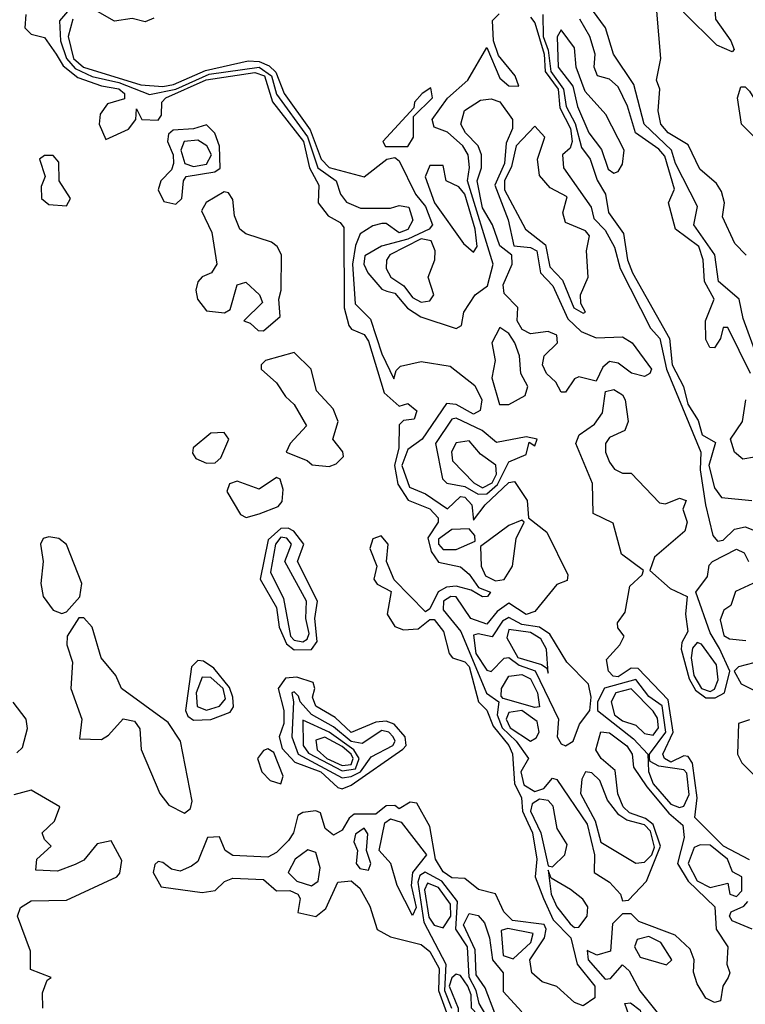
# Model space of a CAD drawing. Extents: x 2889633 to 3052318, y 540750 to 918690.
# Tile 639 of 656: x 2964429 to 2966085, y 866523 to 868773. Entities that reach past the tile are written whole.
import ezdxf

# ---------------------------------------------------------------- set-up
doc = ezdxf.new("R2010")
doc.units = 0

msp = doc.modelspace()

# ---------------------------------------------------------------- linework, layer by layer
at = {"layer": '0CON02XD'}
for points in [[(2966055, 868700), (2966020, 868715), (2965945, 868790), (2965941.7, 868821.7), (2965912.5, 868855), (2965907.5, 868917.5), (2965900, 868935), (2965900, 868985), (2965868.3, 869018.3), (2965850, 869025), (2965850, 869045), (2965860, 869055), (2965861.7, 869068.3), (2965868.3, 869068.3), (2965891.7, 869031.7), (2965910, 869015), (2965911.7, 868941.7), (2965965, 868930), (2965970, 868875), (2966012.5, 868855), (2966017.5, 868775), (2966052.5, 868725), (2966060, 868705), (2966055, 868700)], [(2964560.6, 868819.4), (2964519.1, 868770.9), (2964521.5, 868725), (2964535.4, 868685), (2964555, 868661.8), (2964593.8, 868643.8), (2964655, 868630), (2964725, 868602.5), (2964785.2, 868614.8), (2964861.3, 868648.7), (2964975.2, 868665.2), (2965003.2, 868645), (2965015, 868602.9), (2965085.7, 868505.7), (2965109.1, 868435), (2965151.2, 868405), (2965161.2, 868375), (2965175, 868356.7), (2965207, 868343), (2965275, 868342.5), (2965295, 868348.8), (2965316.7, 868345), (2965326.2, 868315), (2965315, 868294), (2965295, 868286.7), (2965265, 868307.5), (2965255, 868307.5), (2965235, 868302.5), (2965206, 868284), (2965195, 868257.5), (2965188.2, 868215), (2965194.5, 868124.5), (2965229.3, 868089.3), (2965255, 868010), (2965283, 867953), (2965288.3, 867971.7), (2965298.3, 867981.7), (2965345, 867992.5), (2965411.7, 867981.7), (2965467.6, 867937.6), (2965484, 867905), (2965479.7, 867880.3), (2965465, 867872), (2965425, 867894), (2965403.3, 867896.7), (2965347.5, 867815), (2965315, 867791.2), (2965300.9, 867755), (2965318.6, 867705), (2965355, 867690), (2965405, 867656), (2965435, 867683.8), (2965445, 867682), (2965461.2, 867665), (2965465, 867630), (2965491.2, 867665), (2965545, 867716.2), (2965558.3, 867718.3), (2965587.5, 867675), (2965590, 867635), (2965632.3, 867602.3), (2965680, 867505), (2965678.3, 867491.7), (2965655, 867482.5), (2965605, 867421.2), (2965585, 867414), (2965545, 867440), (2965518.6, 867421.4), (2965495, 867392.5), (2965458.8, 867405), (2965425, 867454.2), (2965412.5, 867455), (2965396, 867445), (2965395.7, 867425), (2965435.5, 867375.5), (2965494.5, 867234.5), (2965522.5, 867215), (2965518.5, 867185)], [(2964735, 868776.7), (2964715, 868768.8), (2964685, 868775.8), (2964645, 868770.4), (2964585, 868804.4)], [(2966080.3, 868090.3), (2966071.2, 868135), (2966024.2, 868175), (2966015.9, 868235.9), (2965968, 868305), (2965976.4, 868346.4), (2965925.8, 868445), (2965916.9, 868475), (2965854, 868535), (2965830.8, 868625), (2965784.6, 868694.6), (2965766.2, 868755), (2965736.7, 868795)], [(2966087.5, 868235), (2966061.7, 868261.7), (2966033, 868323), (2966037.5, 868355), (2966030.7, 868380.7), (2966019.3, 868399.3), (2965981.7, 868431.7), (2965955, 868487.5), (2965908.8, 868515), (2965892.5, 868535), (2965886.2, 868565), (2965890, 868615), (2965882.5, 868635), (2965892.5, 868685), (2965883, 868793)], [(2964442.5, 868785), (2964440, 868755), (2964455, 868740), (2964485, 868732.5), (2964512, 868695), (2964527.8, 868667.8), (2964561.3, 868641.3), (2964615, 868622.2), (2964655, 868615.4), (2964668, 868605), (2964667.7, 868592.3), (2964629.1, 868580.9), (2964612.2, 868557.8), (2964610, 868535), (2964625, 868500), (2964676.6, 868523.4), (2964693.8, 868545), (2964695, 868570), (2964707.5, 868545), (2964745, 868544.2), (2964752, 868555), (2964752.9, 868585), (2964762.5, 868595), (2964854.1, 868635.9), (2964965, 868652.9), (2964987.3, 868645), (2965006, 868586), (2965076.7, 868495), (2965090.5, 868435), (2965111.2, 868395), (2965110, 868355), (2965132.5, 868325), (2965160.3, 868310.3), (2965168.3, 868298.3), (2965169.4, 868115), (2965180, 868075), (2965185.9, 868065.9), (2965215, 868053.8), (2965225, 868038.8), (2965260.6, 867920.6), (2965295, 867890), (2965315, 867896.2), (2965335, 867880), (2965329.3, 867860.7), (2965305, 867857.5), (2965295, 867847.5), (2965294.5, 867795), (2965284.5, 867755), (2965291.8, 867711.8), (2965315.5, 867675.5), (2965365, 867655.6), (2965384.3, 867635), (2965384.2, 867625), (2965360.3, 867589.7), (2965367.8, 867557.8), (2965385, 867534), (2965435, 867523.3), (2965455, 867506.7), (2965476.2, 867476.2), (2965503.3, 867465), (2965496.7, 867455), (2965485, 867454.2), (2965459.5, 867469.5), (2965425, 867478.6), (2965403.3, 867476.7), (2965383.7, 867466.3), (2965365, 867427.5), (2965355, 867420), (2965283.8, 867493.8), (2965266, 867535), (2965270, 867575), (2965253.6, 867593.6), (2965235, 867587.5), (2965228, 867565), (2965243.8, 867525), (2965236.7, 867495), (2965245, 867483.3), (2965276.4, 867466.4), (2965267.8, 867415), (2965285, 867387.1), (2965305, 867379.5), (2965338.6, 867381.4), (2965365, 867402.5), (2965375, 867402.5), (2965396.2, 867375), (2965408.8, 867325), (2965416.7, 867315), (2965445, 867305.8), (2965455, 867295.7), (2965475.7, 867215), (2965495.4, 867195.4), (2965509.3, 867159.3), (2965545.6, 867115), (2965554, 867096), (2965558, 867028), (2965574.3, 866995), (2965576.5, 866965), (2965588.4, 866938.4), (2965599.1, 866915), (2965608.9, 866855), (2965605.6, 866815), (2965624.4, 866765), (2965646.8, 866716.8), (2965686.9, 866675), (2965701.4, 866615), (2965741.4, 866565), (2965742, 866538), (2965715, 866520), (2965695, 866527.5), (2965655, 866564.3), (2965621.2, 866575), (2965597.5, 866595), (2965592.9, 866625), (2965627.1, 866675), (2965630.8, 866695), (2965625.9, 866705.9), (2965553.8, 866715), (2965534, 866735), (2965515, 866776.2), (2965476.1, 866786.1), (2965445, 866811.2), (2965415, 866812.5), (2965395, 866826.2), (2965377.5, 866855), (2965365, 866930), (2965335, 866983.3), (2965320, 866985), (2965295, 866970), (2965285, 866977.5), (2965265, 866976.7), (2965242, 866958), (2965192.4, 866957.6), (2965180.9, 866949.1), (2965165, 866921.2), (2965145, 866910), (2965126.2, 866925), (2965115, 866961.2), (2965105, 866965.8), (2965075, 866962), (2965063.8, 866955), (2965053.8, 866915), (2965042, 866898), (2965015, 866870), (2964995, 866860), (2964915, 866863.3), (2964897.5, 866875), (2964885, 866906.2), (2964857.5, 866905), (2964835, 866850), (2964820.7, 866839.3), (2964795, 866827.5), (2964775, 866832.5), (2964755, 866847.5), (2964745, 866850), (2964737, 866843), (2964733.3, 866825), (2964751.7, 866791.7), (2964845, 866778.8), (2964875, 866783.8), (2964895.9, 866804.1), (2964915, 866812), (2964985, 866808.8), (2965015, 866782.5), (2965045, 866783.3), (2965063.3, 866775), (2965068.8, 866765), (2965063.6, 866733.6), (2965105, 866723.8), (2965127.3, 866742.7), (2965155, 866802.5), (2965185, 866805.8), (2965205, 866788.8), (2965227.9, 866747.9), (2965245, 866694.2), (2965275, 866677.5), (2965345, 866660), (2965365, 866644), (2965386.4, 866605), (2965384.4, 866555), (2965402.7, 866505)], [(2964550, 868775), (2964538.9, 868735), (2964551.2, 868685), (2964574.3, 868665), (2964705, 868624.6), (2964755, 868620.8), (2964780, 868625), (2964852.4, 868657.6), (2964950.5, 868679.5), (2964975, 868677.9), (2964998, 868668), (2965013.2, 868653.2), (2965032.2, 868605), (2965091.7, 868521.7), (2965116.7, 868455), (2965135, 868435.7), (2965215, 868414.2), (2965266.7, 868455), (2965285, 868458.6), (2965295, 868451.2), (2965332, 868375), (2965355, 868346.2), (2965371.2, 868305), (2965363.3, 868295), (2965315, 868272), (2965254.2, 868255.8), (2965216.4, 868233.6), (2965214, 868215), (2965223.3, 868195), (2965255, 868157.5), (2965267, 868153), (2965285, 868148.8), (2965314, 868114), (2965344.2, 868094.2), (2965425, 868067.5), (2965437.5, 868075), (2965442.5, 868105), (2965468.8, 868145), (2965496.7, 868165), (2965509.2, 868215), (2965450.6, 868405), (2965455.8, 868435.8), (2965452.5, 868465), (2965440, 868485), (2965405, 868516.7), (2965375, 868527.5), (2965370, 868545), (2965405, 868593.8), (2965452, 868635), (2965495, 868710), (2965525, 868640), (2965545, 868622.5), (2965568.3, 868621.7), (2965560, 868645), (2965521.7, 868691.7), (2965510, 868725), (2965508.3, 868771.7), (2965523.3, 868786.7)], [(2965595, 868779.2), (2965605, 868766.2), (2965625.8, 868695), (2965627.9, 868655), (2965658, 868615), (2965662.1, 868572.1), (2965686.2, 868525), (2965690, 868495), (2965685, 868480), (2965667.5, 868465), (2965670, 868435), (2965733.3, 868345), (2965739.3, 868319.3), (2965765, 868292.5), (2965786.2, 868253.8), (2965799.2, 868205), (2965868.9, 868068.9), (2965890, 868045), (2965905.4, 867975), (2965984, 867785), (2965982.2, 867745), (2965994.4, 867665), (2966011.4, 867595), (2966021.7, 867581.7), (2966035, 867584), (2966060.7, 867609.3), (2966085, 867614.2), (2966110, 867605)], [(2965622.9, 868785), (2965624, 868735), (2965635, 868703.8), (2965641.4, 868655), (2965670, 868615), (2965675.9, 868575), (2965696.4, 868536.4), (2965711.1, 868481.1), (2965730.8, 868455), (2965746.9, 868406.9), (2965765.7, 868375), (2965773, 868333), (2965807.5, 868285), (2965816.5, 868225), (2965827.9, 868195), (2965912.1, 868045), (2965918.2, 867985), (2965943.8, 867935), (2965953.8, 867895), (2965977.4, 867857.4), (2965987.1, 867825), (2966017.5, 867807.5), (2966001.8, 867755), (2966015, 867703.3), (2966031.2, 867681.2), (2966100, 867675)], [(2966097.1, 867965), (2966045, 868070), (2966035, 868070), (2966028.8, 868045), (2966015, 868023.8), (2966004.5, 868024.5), (2965995, 868042.5), (2965994.5, 868085), (2966013.8, 868135), (2965992, 868175), (2965989.4, 868225), (2965978.9, 868255), (2965926, 868295), (2965910, 868355), (2965923.9, 868386.1), (2965901.5, 868461.5), (2965887.9, 868477.9), (2965834.4, 868515), (2965816.1, 868576.1), (2965795, 868620), (2965775, 868637.5), (2965747.5, 868645), (2965740, 868665), (2965742.5, 868695), (2965730, 868735), (2965707.5, 868775)], [(2965785, 868422.9), (2965795, 868426.2), (2965805, 868443.3), (2965808.9, 868475), (2965767, 868557), (2965719.5, 868609.5), (2965698.7, 868665), (2965695, 868708.8), (2965665, 868750), (2965656, 868734), (2965657.6, 868665), (2965691.7, 868621.7), (2965701.8, 868575), (2965727.8, 868515), (2965756.8, 868476.8), (2965772.1, 868432.1), (2965785, 868422.9)], [(2965315, 868483.3), (2965328, 868505), (2965327.5, 868552.5), (2965371.2, 868595), (2965367.5, 868617.5), (2965347.5, 868605), (2965330, 868585), (2965328.3, 868571.7), (2965257.5, 868495), (2965264, 868484), (2965315, 868483.3)], [(2966185, 868380), (2966175, 868380), (2966145, 868400), (2966137, 868447), (2966105.8, 868505.8), (2966076.7, 868535), (2966067.5, 868595), (2966075, 868620), (2966085, 868620), (2966095, 868610), (2966115.9, 868575.9), (2966161.7, 868561.7), (2966160, 868495), (2966167, 868457), (2966187, 868427), (2966196.1, 868396.1), (2966185, 868380)], [(2965675, 867922.5), (2965665, 867922.5), (2965652.5, 867945), (2965631.2, 867965), (2965622.5, 867985), (2965626, 868005), (2965656.2, 868035), (2965655, 868052.5), (2965635, 868061.2), (2965595, 868055.8), (2965575.5, 868065.5), (2965564.4, 868085), (2965566, 868116), (2965535, 868147.5), (2965532.4, 868167.6), (2965553.3, 868215), (2965552.5, 868235), (2965525, 868256.7), (2965508, 868305), (2965485, 868343.8), (2965473.3, 868405), (2965483.1, 868435), (2965482.9, 868465), (2965475.5, 868485.5), (2965446, 868515), (2965436, 868535), (2965444.2, 868565.8), (2965480.3, 868589.7), (2965505, 868592.5), (2965525, 868586), (2965554, 868545), (2965554, 868525), (2965539.1, 868490.9), (2965535.5, 868445), (2965513.1, 868395), (2965543.6, 868316.4), (2965556.7, 868256.7), (2965595, 868252.5), (2965609.2, 868245), (2965617.5, 868195), (2965645.5, 868165.5), (2965680, 868090), (2965710.7, 868060.7), (2965745, 868046.7), (2965805, 868048.8), (2965826.7, 868035), (2965871.2, 867975), (2965867.5, 867965), (2965855, 867958), (2965825.7, 867965.7), (2965795, 867988.8), (2965775, 867992), (2965760.3, 867979.7), (2965745, 867947.5), (2965705, 867957.5), (2965695, 867952.5), (2965675, 867922.5)], [(2964785, 868352), (2964798.8, 868365), (2964802.5, 868405), (2964808.8, 868415), (2964874.2, 868425.8), (2964886.1, 868433.9), (2964884.5, 868484.5), (2964874.1, 868514.1), (2964855, 868533.3), (2964825.6, 868524.4), (2964778.8, 868521.2), (2964768.3, 868511.7), (2964765.8, 868495), (2964778.9, 868465), (2964780, 868445), (2964775, 868430), (2964750.8, 868405), (2964744.4, 868385), (2964757.6, 868357.6), (2964785, 868352)], [(2965715, 868102.5), (2965720, 868105), (2965710, 868125), (2965708.8, 868145), (2965726.2, 868185), (2965722.5, 868245), (2965729.3, 868279.3), (2965720.7, 868290.7), (2965675, 868310), (2965668.3, 868331.7), (2965678.8, 868368.8), (2965639.5, 868389.5), (2965615, 868417.5), (2965610.8, 868455), (2965627.5, 868505), (2965605, 868530), (2965561.9, 868485), (2965551.7, 868438.3), (2965535.6, 868405), (2965535.6, 868385), (2965583.3, 868295), (2965628.8, 868258.8), (2965638.9, 868208.9), (2965668.2, 868178.2), (2965694, 868115), (2965715, 868102.5)], [(2964825, 868437.9), (2964855, 868443.5), (2964866.5, 868465), (2964855.4, 868485.4), (2964835, 868497.8), (2964803.8, 868495), (2964796.5, 868475), (2964805.8, 868445), (2964825, 868437.9)], [(2964535, 868348), (2964544.2, 868365), (2964518.8, 868405), (2964517.7, 868447.7), (2964505, 868463.3), (2964485, 868463.3), (2964474, 868455), (2964486.7, 868415), (2964477.5, 868392.5), (2964478.1, 868365), (2964495, 868351.1), (2964535, 868348)], [(2965465, 868242.5), (2965473.3, 868255), (2965468.5, 868295), (2965444.5, 868375), (2965431.4, 868391.4), (2965402.5, 868405), (2965395, 868440), (2965365, 868440), (2965354.3, 868414.3), (2965375.8, 868355), (2965442, 868262), (2965465, 868242.5)], [(2964985, 868062.5), (2965023.3, 868095), (2965020, 868135), (2965025.8, 868155), (2965026.1, 868236.1), (2965016.7, 868255), (2965003.3, 868265), (2964945, 868284.2), (2964931.2, 868295), (2964918.8, 868325), (2964915, 868362.5), (2964905, 868377.5), (2964895, 868380), (2964854.4, 868355.6), (2964843.6, 868336.4), (2964866.8, 868286.8), (2964878.8, 868215), (2964866.7, 868195), (2964845, 868186), (2964835.5, 868174.5), (2964830.6, 868155), (2964834.4, 868135), (2964855, 868108), (2964896.4, 868103.6), (2964908.8, 868111.2), (2964925, 868167.5), (2964945, 868173.8), (2964976.2, 868145), (2964983, 868127), (2964940, 868085), (2964955, 868080), (2964973, 868063), (2964985, 868062.5)], [(2965345, 868128.1), (2965365, 868131.2), (2965373.8, 868145), (2965361.5, 868185), (2965376.4, 868225), (2965377.3, 868245), (2965368.2, 868268.2), (2965345, 868272.9), (2965273.9, 868236.1), (2965266.3, 868223.7), (2965265.5, 868205), (2965275.6, 868185), (2965305.6, 868165), (2965325, 868138.6), (2965345, 868128.1)], [(2966111.2, 868005), (2966080.3, 868090.3)], [(2965545, 867893.8), (2965582.5, 867915), (2965588.8, 867935), (2965572.5, 867965), (2965570, 868005), (2965558.8, 868035), (2965545, 868056.7), (2965525, 868070), (2965506.7, 868035), (2965513.8, 867995), (2965506.7, 867955), (2965523.9, 867893.9), (2965545, 867893.8)], [(2965135, 867752.5), (2965151.2, 867758.8), (2965167.5, 867775), (2965166.1, 867786.1), (2965143.8, 867815), (2965155.8, 867855), (2965144.1, 867884.1), (2965105.8, 867925), (2965094, 867975), (2965055, 868013.3), (2964990, 867995), (2964980, 867985), (2964980, 867975), (2965015, 867943.8), (2965035, 867912), (2965055, 867893.8), (2965083.3, 867845), (2965045.8, 867805), (2965036.7, 867785), (2965085, 867765.8), (2965096, 867756), (2965135, 867752.5)], [(2966095, 866853.8), (2966035.8, 866885), (2965970.3, 866950.3), (2965975.7, 866995), (2965964.5, 867074.5), (2965955, 867090), (2965945, 867091.2), (2965915, 867077.1), (2965900.8, 867085), (2965897.1, 867095), (2965920.5, 867145), (2965909.1, 867219.1), (2965840.6, 867290.6), (2965825, 867291.4), (2965795, 867271.9), (2965783.6, 867273.6), (2965772.5, 867285), (2965768.3, 867311.7), (2965798.8, 867345), (2965808.8, 867365), (2965794.1, 867384.1), (2965793.8, 867395), (2965810.6, 867419.4), (2965821.3, 867478.7), (2965850, 867505), (2965852.5, 867515), (2965802.3, 867552.3), (2965783.3, 867623.3), (2965738, 867645), (2965736.7, 867713.3), (2965698, 867805), (2965706.2, 867825), (2965741.1, 867848.9), (2965759.2, 867875), (2965766.4, 867923.6), (2965785, 867928), (2965805, 867916), (2965810.8, 867905), (2965818, 867855), (2965810, 867835), (2965775, 867818.8), (2965766.2, 867805), (2965766.2, 867785), (2965775, 867762.5), (2965786.4, 867746.4), (2965805, 867737.5), (2965825, 867737.5), (2965889.3, 867669.3), (2965903, 867667), (2965935, 867680), (2965950, 867675), (2965942.5, 867655), (2965952.5, 867625), (2965947.5, 867605), (2965878, 867545), (2965867.5, 867515), (2965913.4, 867473.4), (2965952.5, 867455), (2965948.6, 867415), (2965954, 867375), (2965940, 867350), (2965938.6, 867335), (2965957.4, 867267.4), (2965971.3, 867241.3), (2965995, 867223.5), (2966016.4, 867223.6), (2966037.5, 867235), (2966050, 867285), (2966026.7, 867336.7), (2966005, 867372.5), (2965972.5, 867465), (2965998.8, 867501.2), (2966003, 867527), (2966010, 867535), (2966065, 867563.3), (2966082.5, 867555), (2966092.5, 867535)], [(2966106.4, 867773.6), (2966079.3, 867769.3), (2966060.4, 867785), (2966051.2, 867815), (2966078.6, 867855), (2966086.2, 867905)], [(2965475, 867689.5), (2965495, 867690), (2965519.1, 867710.9), (2965545, 867763.3), (2965585, 867780), (2965591.7, 867808.3), (2965605, 867800), (2965610, 867815), (2965585, 867820), (2965517, 867807), (2965484.3, 867834.3), (2965425, 867862.5), (2965415, 867860.8), (2965378, 867805), (2965394.1, 867724.1), (2965404, 867714), (2965445, 867706.7), (2965475, 867689.5)], [(2964855, 867760), (2964875, 867760.8), (2964887.8, 867772.2), (2964906.2, 867815), (2964895, 867830), (2964865, 867828.8), (2964824.2, 867795), (2964823, 867783), (2964830.5, 867770.5), (2964855, 867760)], [(2965485, 867703.8), (2965507.5, 867715), (2965516.8, 867735), (2965515.4, 867755.4), (2965480.6, 867780.6), (2965455, 867811.2), (2965425, 867806.7), (2965414.1, 867785.9), (2965416.7, 867765), (2965465.6, 867715), (2965485, 867703.8)], [(2964945.7, 867635.7), (2964975, 867644.4), (2965018.8, 867661.2), (2965027.4, 867672.6), (2965029.7, 867699.7), (2965023.3, 867723.3), (2965015, 867727.5), (2964975, 867700.6), (2964925, 867719.2), (2964907.3, 867712.7), (2964901.2, 867695), (2964932.4, 867642.4), (2964945.7, 867635.7)], [(2965515, 867491.1), (2965535, 867494), (2965553.6, 867525), (2965562.3, 867587.7), (2965580, 867625), (2965575, 867630), (2965545, 867617.5), (2965480.7, 867569.3), (2965482.2, 867525), (2965492.4, 867502.4), (2965515, 867491.1)], [(2965055, 867333.1), (2965095, 867334.2), (2965107.5, 867352.5), (2965102.5, 867405), (2965108.6, 867445), (2965062.9, 867535), (2965077.1, 867575), (2965054.6, 867604.6), (2965041.5, 867611.5), (2965025, 867610.5), (2964995.5, 867585), (2964977.5, 867495), (2965015, 867430), (2965021.1, 867385), (2965037.3, 867347.3), (2965055, 867333.1)], [(2965395, 867562.5), (2965425, 867562.9), (2965468.3, 867581.7), (2965467.5, 867595), (2965455, 867610), (2965415, 867608.8), (2965385, 867586.2), (2965384.4, 867575), (2965395, 867562.5)], [(2964525, 867416.2), (2964535, 867420), (2964565.7, 867454.3), (2964570, 867485), (2964535, 867573.8), (2964517.9, 867587.9), (2964495, 867592), (2964482.3, 867587.7), (2964476.2, 867575), (2964482, 867535), (2964476.7, 867485), (2964482.2, 867455), (2964505, 867424.3), (2964525, 867416.2)], [(2965075, 867351.5), (2965085, 867358), (2965089.2, 867370.8), (2965081.9, 867405), (2965083.1, 867445), (2965033.8, 867535), (2965049.4, 867575), (2965038.8, 867588.8), (2965025, 867590.6), (2965012.5, 867575), (2965001.3, 867511.3), (2965030.9, 867450.9), (2965046.7, 867365), (2965055.4, 867355.4), (2965075, 867351.5)], [(2966102.5, 867485), (2966062.9, 867467.1), (2966052.5, 867435), (2966036, 867424), (2966027.7, 867402.3), (2966035.9, 867365.9), (2966048.8, 867358.8), (2966086.7, 867355)], [(2964805, 866960), (2964818.8, 866971.2), (2964822.5, 866987.5), (2964795.8, 867125), (2964767.4, 867167.4), (2964661.2, 867245), (2964648, 867275), (2964614.3, 867315), (2964593.8, 867385), (2964575, 867406.7), (2964563.3, 867406.7), (2964536.7, 867365), (2964536.2, 867345), (2964549.2, 867305), (2964545.6, 867245), (2964570.6, 867175), (2964565, 867130), (2964615, 867128.9), (2964631.2, 867138.8), (2964664.4, 867175.6), (2964690.3, 867170.3), (2964702.7, 867152.7), (2964705.9, 867105.9), (2964748.1, 867005), (2964768.7, 866978.7), (2964805, 866960)], [(2965675, 867114), (2965692, 867125), (2965706.4, 867163.6), (2965730, 867195), (2965733.3, 867225), (2965727.5, 867255), (2965677.5, 867305), (2965639.1, 867369.1), (2965615.6, 867385.6), (2965575, 867391.2), (2965545, 867407.1), (2965531.2, 867398.8), (2965507, 867363), (2965475, 867370), (2965465, 867366.7), (2965469.6, 867325), (2965495, 867287.1), (2965505, 867284), (2965535, 867314.2), (2965545, 867315.7), (2965568.8, 867298.8), (2965605.3, 867285.3), (2965658.8, 867175), (2965656, 867135), (2965665, 867118.8), (2965675, 867114)], [(2965635, 867280), (2965631.2, 867335), (2965618.6, 867358.6), (2965595, 867373.3), (2965545, 867380), (2965540.7, 867360.7), (2965566, 867316), (2965619.7, 867299.7), (2965631.7, 867291.7), (2965635, 867280)], [(2966005, 867238.2), (2966015, 867243.3), (2966023.2, 867265), (2966019.3, 867299.3), (2965985, 867346.2), (2965975, 867350), (2965965, 867337.5), (2965961.5, 867315), (2965967.6, 867275), (2965985.6, 867245), (2966005, 867238.2)], [(2964825, 867172.5), (2964865, 867174.4), (2964908.9, 867191.1), (2964916.6, 867203.4), (2964915.5, 867225), (2964907.4, 867247.4), (2964871.4, 867291.4), (2964847.9, 867307.9), (2964835, 867309.2), (2964820.6, 867295), (2964807.1, 867195), (2964812.1, 867182.1), (2964825, 867172.5)], [(2966105, 867303.8), (2966070, 867295), (2966060, 867285), (2966076.1, 867256.1), (2966105, 867241.2)], [(2964855, 867195.7), (2964885, 867204.4), (2964898.5, 867221.5), (2964892.9, 867245), (2964865, 867270.6), (2964845, 867271.2), (2964831.5, 867235), (2964833.6, 867203.6), (2964855, 867195.7)], [(2965165, 867015.7), (2965185, 867024.4), (2965303.6, 867106.4), (2965310.8, 867115), (2965308.6, 867135), (2965283.6, 867163.6), (2965265, 867170.6), (2965242, 867168), (2965185, 867144.4), (2965148.9, 867178.9), (2965104.3, 867205), (2965097.1, 867225), (2965102, 867245), (2965098.6, 867258.6), (2965061.3, 867271.3), (2965035, 867268.6), (2965018.9, 867245), (2965031.5, 867195), (2965031.5, 867165), (2965021.2, 867135), (2965028, 867108), (2965056.4, 867076.4), (2965115.8, 867055), (2965155, 867019.2), (2965165, 867015.7)], [(2965605, 867201.4), (2965532.5, 867222.5), (2965527.5, 867227.5), (2965528.8, 867245), (2965545, 867273.3), (2965575, 867276.9), (2965595, 867267.5), (2965610.5, 867235), (2965615, 867203.3), (2965605, 867201.4)], [(2965935, 866972.9), (2965945, 866976.2), (2965956.8, 867003.2), (2965951.8, 867051.8), (2965945, 867059.4), (2965888, 867068), (2965868.3, 867078.3), (2965866.7, 867085), (2965866.7, 867095), (2965903.8, 867145), (2965895.3, 867205.3), (2965865, 867227.1), (2965835, 867265.6), (2965763.8, 867246.2), (2965747.5, 867215), (2965747.5, 867195), (2965830.2, 867130.2), (2965862.5, 867095), (2965864.2, 867055.8), (2965875, 867027.5), (2965915, 866981.1), (2965935, 866972.9)], [(2965875, 867138.8), (2965886.7, 867155), (2965885, 867177.5), (2965875, 867193.3), (2965825, 867244.5), (2965790, 867235), (2965778.8, 867215), (2965786.7, 867185), (2965805, 867171.5), (2965835, 867161.2), (2965855, 867142), (2965875, 867138.8)], [(2965165, 867041.1), (2965185, 867043.8), (2965206.5, 867055), (2965230.8, 867089.2), (2965280.8, 867115), (2965285.6, 867125), (2965281.4, 867135), (2965271.2, 867145), (2965255, 867148.9), (2965210.8, 867119.2), (2965185, 867123.9), (2965145, 867157.8), (2965095, 867185.6), (2965068.8, 867215), (2965065, 867227.5), (2965055, 867237.5), (2965050, 867235), (2965054, 867215), (2965050, 867135), (2965064.4, 867095), (2965165, 867041.1)], [(2964421.7, 867098.3), (2964435, 867110), (2964446.1, 867153.9), (2964443.3, 867175), (2964413.9, 867213.9)], [(2965165, 867056.7), (2965195, 867061.8), (2965203.3, 867085), (2965191.2, 867105), (2965135.3, 867145.3), (2965075, 867172.5), (2965075.7, 867115), (2965087.6, 867097.6), (2965165, 867056.7)], [(2965518.5, 867185), (2965530, 867155), (2965562.2, 867125), (2965590, 867085), (2965572.7, 867055), (2965579.4, 867025), (2965605, 867010), (2965625, 867016.7), (2965645, 867040), (2965655, 867037.5), (2965724.5, 866935), (2965740.8, 866865), (2965740, 866825), (2965775, 866802.5), (2965800, 866775), (2965805, 866760), (2965818.3, 866761.7), (2965860, 866805), (2965891.8, 866885), (2965874.7, 866934.7), (2965857.7, 866947.7), (2965820.8, 866960.8), (2965806.7, 866975), (2965794.5, 867004.5), (2965788.1, 867058.1), (2965756.2, 867085), (2965743.8, 867105), (2965755, 867146), (2965775, 867143.8), (2965815, 867114), (2965827.1, 867095), (2965830, 867065), (2965860.5, 867020.5), (2965910.4, 866960.4), (2965942.7, 866932.7), (2965945.6, 866905), (2965930.8, 866845), (2965954.7, 866804.7), (2966015.9, 866745.9), (2966018.8, 866695), (2966045.7, 866655), (2966042.9, 866615), (2966050, 866595), (2966046, 866585), (2966033.8, 866565), (2966028.3, 866531.7), (2966015, 866527.5), (2965995, 866537.5), (2965975, 866570), (2965967, 866597), (2965968.8, 866625), (2965959.7, 866649.7), (2965925, 866681.2), (2965842.3, 866712.3), (2965825, 866730), (2965805, 866730), (2965782.3, 866707.7), (2965777.5, 866645), (2965745.9, 866635.9), (2965723.8, 866646.2), (2965726.7, 866625), (2965765, 866581.2), (2965777.5, 866582.5), (2965805, 866613.3), (2965820.3, 866600.3), (2965844.5, 866554.5), (2965884.2, 866505)], [(2965595, 867124.4), (2965607.9, 867132.1), (2965614.5, 867145), (2965609.7, 867169.7), (2965575, 867194.6), (2965545, 867190), (2965538.9, 867175), (2965548.2, 867155), (2965595, 867124.4)], [(2966095, 867173.3), (2966070, 867165), (2966067.5, 867095), (2966077.5, 867075), (2966107.5, 867045)], [(2965165, 867069.4), (2965185, 867071.2), (2965190, 867085), (2965185.3, 867095), (2965165, 867112.8), (2965125, 867133.6), (2965105, 867126.7), (2965107.8, 867105), (2965129.5, 867085), (2965165, 867069.4)], [(2965025, 867027.5), (2965030, 867045), (2965008.8, 867098.8), (2964995, 867107.5), (2964985, 867103.3), (2964971.2, 867085), (2964981.2, 867055), (2965000, 867035), (2965025, 867027.5)], [(2965835, 866845.7), (2965855, 866848.5), (2965871.5, 866865), (2965877.6, 866882.4), (2965869, 866919), (2965855, 866933.8), (2965814.6, 866944.6), (2965796.2, 866956.2), (2965770.3, 866990.3), (2965753.3, 867035), (2965735, 867052.5), (2965720, 867055), (2965711.7, 867038.3), (2965709.2, 867005), (2965742.5, 866942.5), (2965755, 866893.8), (2965835, 866845.7)], [(2964481.4, 866515), (2964480.3, 866549.7), (2964491.2, 866578.8), (2964500, 866585), (2964453.3, 866603.3), (2964453.3, 866645), (2964423.3, 866725), (2964430, 866745), (2964455, 866760), (2964535, 866761.2), (2964650, 866815), (2964657, 866823), (2964661.7, 866851.7), (2964637, 866897), (2964605, 866890), (2964575, 866852.5), (2964555, 866843.3), (2964515, 866827.5), (2964465, 866830), (2964467.5, 866855), (2964500, 866885), (2964485, 866900), (2964480, 866915), (2964508.3, 866941.7), (2964520, 866975), (2964455, 867012.5), (2964415, 867002.5)], [(2965645, 866837.5), (2965672.9, 866865), (2965678.3, 866888.3), (2965655.7, 866925), (2965646.5, 866976.5), (2965635, 866988.8), (2965615, 866992), (2965598.3, 866981.7), (2965594.6, 866965), (2965618.1, 866915), (2965635, 866840), (2965645, 866837.5)], [(2965325, 866726.7), (2965290, 866795), (2965276, 866845), (2965249.4, 866875), (2965262, 866938), (2965275, 866947.5), (2965299.3, 866939.3), (2965357.5, 866865), (2965325.4, 866824.6), (2965322.2, 866795), (2965334, 866745), (2965325, 866726.7)], [(2965225, 866830), (2965230, 866845), (2965220, 866875), (2965223, 866913), (2965215, 866926.2), (2965195, 866912.5), (2965191.2, 866895), (2965200, 866875), (2965196.7, 866845), (2965205, 866833.8), (2965225, 866830)], [(2966065, 866770), (2966077.2, 866782.8), (2966077.5, 866815), (2966056.1, 866826.1), (2966044.4, 866855), (2966005, 866886.9), (2965982.3, 866887.7), (2965968.6, 866881.4), (2965954.5, 866845), (2965975, 866805.6), (2966005, 866790), (2966045, 866800), (2966050, 866775), (2966065, 866770)], [(2965095, 866793.8), (2965110, 866805), (2965114.3, 866835), (2965105, 866870), (2965086.2, 866876.2), (2965057.5, 866855), (2965041.2, 866825), (2965061.2, 866805), (2965095, 866793.8)], [(2965502.7, 866482.7), (2965477.8, 866525), (2965470.8, 866555), (2965454.5, 866585.5), (2965450.9, 866655), (2965424.4, 866695), (2965428, 866758), (2965392.2, 866805), (2965354.6, 866825.4), (2965342.2, 866817.8), (2965337.6, 866802.4), (2965351.3, 866711.3), (2965401.2, 866615), (2965398.2, 866555), (2965414.7, 866515)], [(2965695, 866699.2), (2965705, 866700), (2965724, 866725), (2965725.9, 866745.9), (2965713.9, 866763.9), (2965686, 866786), (2965641.7, 866811.7), (2965635, 866830), (2965642.2, 866775), (2965655, 866746.2), (2965685, 866707.5), (2965695, 866699.2)], [(2965395, 866698), (2965413.2, 866725), (2965412.1, 866752.1), (2965385, 866790.6), (2965359.7, 866800.3), (2965352.5, 866785), (2965362.8, 866722.8), (2965375, 866704.3), (2965395, 866698)], [(2966100.8, 866695), (2966055, 866714), (2966048.8, 866725), (2966053.3, 866735), (2966082.2, 866747.8), (2966091.3, 866758.7)], [(2965513, 866503), (2965491.4, 866561.4), (2965470.6, 866590.6), (2965468.2, 866648.2), (2965441.5, 866705), (2965455, 866731.2), (2965475, 866726.7), (2965489.7, 866709.7), (2965501.4, 866675), (2965508.1, 866625), (2965532, 866595), (2965532.5, 866552.5), (2965575, 866506)], [(2965555, 866627.5), (2965595.6, 866665), (2965601.2, 866685), (2965543, 866697), (2965527.7, 866692.3), (2965532.5, 866635), (2965555, 866627.5)], [(2965905, 866613.3), (2965917.5, 866625), (2965892, 866665), (2965865, 866678.5), (2965838.6, 866671.4), (2965832, 866655), (2965845, 866631.2), (2965905, 866613.3)], [(2965495, 866378.1), (2965506.2, 866395), (2965499, 866459), (2965486.6, 866486.6), (2965460, 866515), (2965459.6, 866545), (2965452, 866565), (2965435, 866589.2), (2965425, 866592.5), (2965415, 866584.2), (2965409.1, 866565), (2965429.6, 866515), (2965429.5, 866465), (2965475, 866390), (2965485, 866378.6), (2965495, 866378.1)], [(2965805, 866444.2), (2965802, 866455), (2965821.2, 866495), (2965810, 866525), (2965823.3, 866526.7), (2965845, 866510), (2965848.8, 866495), (2965825, 866456.7), (2965805, 866444.2)]]:
    msp.add_lwpolyline(points, dxfattribs=at)

doc.saveas('drawing.dxf')
